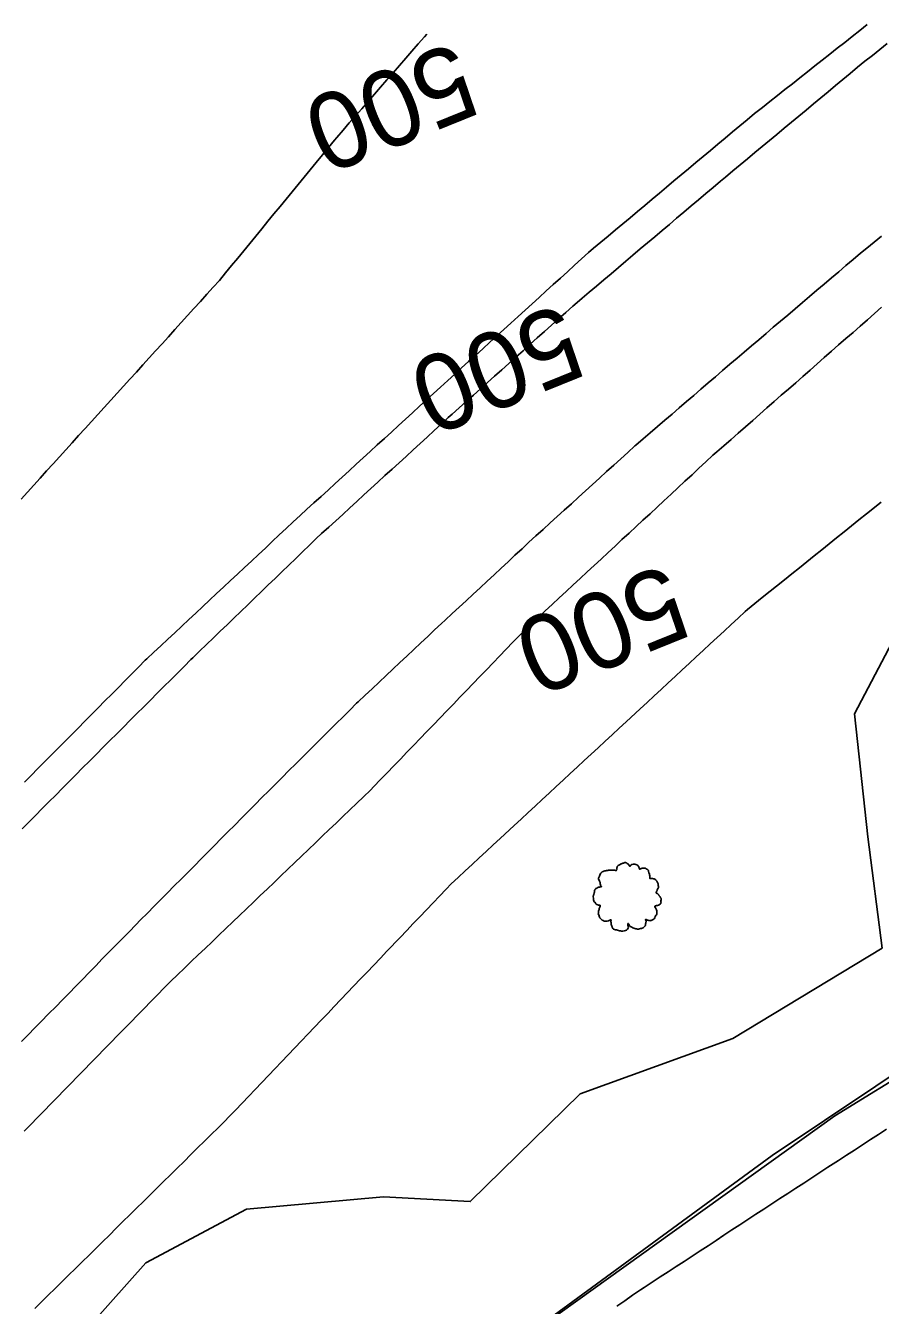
# Model space of a CAD drawing. Extents: x 1901471 to 1963503, y 756461 to 799997.
# Drawn here: x 1930256.8 to 1930346.4, y 773147.5 to 773281.7 of the extents above; entities that cross this region are included whole.
import ezdxf

# ---------------------------------------------------------------- set-up
doc = ezdxf.new("R2010")
doc.units = 0
for name, color, linetype in [('RD_EX_Fence_Other', 7, 'Continuous'), ('RD_EX_H2O', 7, 'Continuous'), ('RD_EX_Road', 7, 'Continuous'), ('RD_EX_VEG', 7, 'Continuous'), ('RD_HC_TX_Sta50', 7, 'Continuous')]:
    doc.layers.add(name, color=color, linetype=linetype)

# ---------------------------------------------------------------- blocks, each defined once
blk = doc.blocks.new('T2')
at = {"layer": 'RD_EX_VEG'}
for points in [[(0.05, 7.21), (-0.25, 7.24), (-0.57, 7.14), (-0.82, 7.04), (-1.05, 6.96), (-1.27, 6.86), (-1.57, 6.69), (-1.8, 6.49), (-1.92, 6.24), (-1.97, 6.01), (-2.02, 5.74), (-2.02, 5.56), (-2.15, 5.54), (-2.3, 5.56), (-2.55, 5.64), (-2.8, 5.64), (-3.05, 5.64), (-3.4, 5.61), (-3.75, 5.61), (-4.02, 5.56), (-4.35, 5.51), (-4.72, 5.39), (-5.07, 5.26), (-5.37, 5.01), (-5.62, 4.54), (-5.75, 4.19), (-5.9, 3.94), (-5.75, 3.49), (-5.57, 3.14), (-5.55, 2.94), (-5.47, 2.52), (-5.37, 2.29), (-5.25, 2.09), (-5.32, 2.07), (-5.7, 2.02), (-6, 1.92), (-6.42, 1.69), (-6.64, 1.47), (-6.74, 1.14), (-6.77, 0.79), (-6.87, 0.59), (-6.94, 0.32), (-6.97, 0.24), (-7.02, -0.08), (-6.92, -0.53), (-6.89, -0.88), (-6.77, -1.11), (-6.62, -1.28), (-6.44, -1.53), (-6.05, -1.76), (-5.72, -1.86), (-5.52, -1.88), (-5.7, -2.38), (-5.75, -2.73), (-5.87, -3.13), (-5.87, -3.21), (-5.92, -3.68), (-5.77, -4.01), (-5.7, -4.38), (-5.52, -4.61), (-5.25, -4.91), (-4.92, -5.13), (-4.42, -5.26), (-4.02, -5.23), (-3.45, -5.06), (-3.2, -4.98), (-3.22, -5.16), (-3.2, -5.53), (-3.2, -5.96), (-3.05, -6.28), (-2.95, -6.56), (-2.8, -6.81), (-2.47, -7.03), (-2.07, -7.11), (-1.65, -7.26), (-1.2, -7.33), (-0.7, -7.36), (-0.1, -7.21), (0.18, -7.08), (0.28, -6.91), (0.48, -6.53), (0.43, -6.31), (0.45, -5.71), (0.55, -5.88), (0.73, -6.23), (1.23, -6.53), (1.63, -6.71), (2.1, -6.86), (2.4, -6.93), (2.88, -6.86), (3.25, -6.78), (3.63, -6.66), (3.93, -6.38), (4.1, -6.11), (4.15, -5.83), (4.23, -5.46), (4.28, -5.28)], [(4.28, -5.28), (4.2, -5.11), (4.15, -4.86), (4.23, -4.88), (4.4, -4.93), (4.68, -5.06), (4.9, -5.13), (5.23, -5.11), (5.5, -5.01), (5.95, -4.73), (6.22, -4.26), (6.5, -3.86), (6.57, -3.53), (6.52, -3.31), (6.5, -2.81), (6.3, -2.56), (6.25, -2.43), (6.15, -2.03), (6.22, -1.98), (6.5, -1.93), (6.87, -1.81), (7.15, -1.68), (7.37, -1.51), (7.45, -1.28), (7.42, -0.88), (7.47, -0.48), (7.4, -0.33), (7.3, -0.18), (7.22, 0.02), (7.07, 0.17), (6.97, 0.32), (6.87, 0.42), (6.75, 0.57), (6.57, 0.69), (6.42, 0.74), (6.37, 0.89), (6.52, 1.09), (6.57, 1.19), (6.6, 1.42), (6.82, 1.77), (6.87, 2.17), (6.82, 2.59), (6.77, 2.87), (6.62, 3.14), (6.42, 3.39), (6.3, 3.56), (6.12, 3.69), (5.8, 3.81), (5.55, 3.86), (5.2, 3.86), (5, 3.91), (5.03, 3.96), (5.03, 4.11), (5.03, 4.39), (4.95, 4.84), (4.8, 5.34), (4.8, 5.36), (4.7, 5.61), (4.48, 5.81), (4.3, 5.91), (4.1, 6.04), (3.85, 6.06), (3.55, 6.06), (3.28, 6.01), (3.08, 5.91), (2.9, 5.79), (2.83, 5.94), (2.73, 6.24), (2.68, 6.39), (2.53, 6.56), (2.3, 6.76), (1.85, 6.89), (1.23, 6.81), (0.93, 6.61), (0.78, 6.44), (0.73, 6.56), (0.53, 6.76), (0.43, 6.94), (0.25, 7.06), (0.1, 7.16), (0, 7.21)]]:
    blk.add_spline(points, degree=3, dxfattribs=at)

msp = doc.modelspace()

# ---------------------------------------------------------------- linework, layer by layer
at = {"layer": 'RD_EX_Fence_Other'}
msp.add_lwpolyline([(1930791.03, 773402.61), (1930666.02, 773351.89), (1930618.5, 773332.02), (1930541.67, 773296.1), (1930521.46, 773284.25), (1930466.23, 773251.05), (1930433.12, 773228.79), (1930335.09, 773163.25), (1930304.27, 773140.65), (1930277.2, 773117.7), (1930251.25, 773094.99), (1930230.69, 773075.39), (1930202.12, 773046.67)], dxfattribs=at)
at = {"layer": 'RD_EX_H2O'}
for points in [[(1930256.35, 773232.04), (1930257.02, 773232.78), (1930257.69, 773233.52), (1930258.36, 773234.26), (1930259.03, 773235), (1930259.71, 773235.74), (1930260.38, 773236.48), (1930261.05, 773237.22), (1930261.72, 773237.96), (1930262.39, 773238.71), (1930263.06, 773239.45), (1930263.74, 773240.19), (1930264.41, 773240.93), (1930265.08, 773241.67), (1930265.75, 773242.41), (1930266.42, 773243.15), (1930267.09, 773243.89), (1930267.77, 773244.63), (1930268.44, 773245.37), (1930269.11, 773246.11), (1930269.78, 773246.85), (1930270.45, 773247.59), (1930271.13, 773248.33), (1930271.8, 773249.07), (1930272.47, 773249.82), (1930273.14, 773250.56), (1930273.81, 773251.3), (1930274.48, 773252.04), (1930275.16, 773252.78), (1930275.83, 773253.52), (1930276.5, 773254.26), (1930277.16, 773254.98), (1930277.79, 773255.76), (1930278.42, 773256.53), (1930279.06, 773257.3), (1930279.69, 773258.08), (1930280.33, 773258.85), (1930280.96, 773259.62), (1930280.96, 773259.62), (1930281.6, 773260.4), (1930282.23, 773261.17), (1930282.86, 773261.94), (1930283.5, 773262.71), (1930284.13, 773263.49), (1930284.77, 773264.26), (1930285.4, 773265.03), (1930286.03, 773265.81), (1930286.67, 773266.58), (1930287.3, 773267.35), (1930287.94, 773268.13), (1930288.57, 773268.9), (1930289.21, 773269.67), (1930289.45, 773269.97), (1930290.11, 773270.72), (1930290.76, 773271.48), (1930291.42, 773272.23), (1930292.08, 773272.98), (1930292.73, 773273.74), (1930293.39, 773274.49), (1930294.05, 773275.24), (1930294.71, 773276), (1930295.36, 773276.75), (1930296.02, 773277.51), (1930296.68, 773278.26), (1930297.33, 773279.01), (1930297.99, 773279.77), (1930298.65, 773280.52), (1930298.89, 773280.8)], [(1930257.78, 773147.18), (1930258.5, 773147.88), (1930259.21, 773148.59), (1930259.92, 773149.29), (1930260.63, 773149.99), (1930261.34, 773150.69), (1930262.05, 773151.39), (1930262.77, 773152.1), (1930263.48, 773152.8), (1930264.19, 773153.5), (1930264.9, 773154.2), (1930265.61, 773154.9), (1930266.32, 773155.61), (1930267.03, 773156.31), (1930267.75, 773157.01), (1930268.46, 773157.71), (1930269.17, 773158.41), (1930269.88, 773159.11), (1930270.59, 773159.82), (1930271.3, 773160.52), (1930272.02, 773161.22), (1930272.73, 773161.92), (1930273.44, 773162.62), (1930274.15, 773163.33), (1930274.86, 773164.03), (1930275.57, 773164.73), (1930276.29, 773165.43), (1930277, 773166.13), (1930277.71, 773166.84), (1930278.15, 773167.28), (1930278.84, 773168), (1930279.53, 773168.72), (1930280.22, 773169.45), (1930280.91, 773170.17), (1930281.6, 773170.89), (1930282.29, 773171.62), (1930282.98, 773172.34), (1930283.67, 773173.07), (1930284.36, 773173.79), (1930285.05, 773174.51), (1930285.74, 773175.24), (1930286.43, 773175.96), (1930287.12, 773176.68), (1930287.81, 773177.41), (1930288.5, 773178.13), (1930289.19, 773178.86), (1930291.95, 773181.75), (1930292.64, 773182.47), (1930293.33, 773183.2), (1930294.02, 773183.92), (1930294.71, 773184.64), (1930296.09, 773186.09), (1930296.78, 773186.82), (1930297.47, 773187.54), (1930298.16, 773188.26), (1930298.85, 773188.99), (1930299.54, 773189.71), (1930300.23, 773190.43), (1930300.92, 773191.16), (1930301.45, 773191.71), (1930302.18, 773192.39), (1930302.92, 773193.07), (1930303.65, 773193.75), (1930304.39, 773194.43), (1930305.12, 773195.11), (1930305.85, 773195.79), (1930306.59, 773196.47), (1930308.05, 773197.83), (1930308.79, 773198.51), (1930309.52, 773199.19), (1930310.25, 773199.87), (1930310.99, 773200.55), (1930311.72, 773201.23), (1930312.45, 773201.91), (1930313.19, 773202.59), (1930313.92, 773203.27), (1930314.65, 773203.95), (1930315.39, 773204.63), (1930316.12, 773205.3), (1930316.86, 773205.98), (1930317.59, 773206.66), (1930318.32, 773207.34), (1930319.06, 773208.02), (1930319.79, 773208.7), (1930321.26, 773210.06), (1930321.99, 773210.74), (1930322.72, 773211.42), (1930323.46, 773212.1), (1930324.19, 773212.78), (1930324.92, 773213.46), (1930325.66, 773214.14), (1930326.39, 773214.82), (1930327.12, 773215.5), (1930327.86, 773216.18), (1930327.86, 773216.18), (1930328.59, 773216.86), (1930329.32, 773217.54), (1930330.06, 773218.22), (1930330.79, 773218.9), (1930331.53, 773219.58), (1930332.26, 773220.26), (1930332.49, 773220.47), (1930333.27, 773221.1), (1930334.05, 773221.72), (1930336.39, 773223.6), (1930337.17, 773224.23), (1930337.95, 773224.85), (1930338.73, 773225.48), (1930339.51, 773226.11), (1930340.29, 773226.73), (1930341.07, 773227.36), (1930341.85, 773227.98), (1930342.63, 773228.61), (1930343.41, 773229.23), (1930344.19, 773229.86), (1930344.97, 773230.49), (1930346.52, 773231.74)]]:
    msp.add_lwpolyline(points, dxfattribs=at)
at = {"layer": 'RD_EX_Road'}
for points in [[(1930345.06, 773281.79), (1930344.28, 773281.17), (1930343.49, 773280.55), (1930342.71, 773279.93), (1930341.92, 773279.31), (1930341.14, 773278.69), (1930340.35, 773278.08), (1930339.57, 773277.46), (1930338.78, 773276.84), (1930338, 773276.22), (1930337.21, 773275.6), (1930336.43, 773274.98), (1930335.64, 773274.36), (1930334.86, 773273.74), (1930334.07, 773273.12), (1930333.24, 773272.46), (1930332.47, 773271.82), (1930331.7, 773271.18), (1930330.94, 773270.54), (1930330.17, 773269.89), (1930329.4, 773269.25), (1930328.63, 773268.61), (1930327.87, 773267.97), (1930327.1, 773267.33), (1930326.33, 773266.69), (1930325.57, 773266.04), (1930324.8, 773265.4), (1930324.03, 773264.76), (1930323.27, 773264.12), (1930322.5, 773263.48), (1930321.73, 773262.84), (1930320.97, 773262.19), (1930320.2, 773261.55), (1930319.43, 773260.91), (1930318.67, 773260.27), (1930317.9, 773259.63), (1930317.13, 773258.99), (1930316.36, 773258.34), (1930315.85, 773257.91), (1930315.11, 773257.24), (1930314.37, 773256.57), (1930313.63, 773255.89), (1930312.89, 773255.22), (1930312.15, 773254.55), (1930311.41, 773253.88), (1930310.67, 773253.2), (1930309.93, 773252.53), (1930309.19, 773251.86), (1930308.45, 773251.18), (1930307.71, 773250.51), (1930306.97, 773249.84), (1930306.23, 773249.17), (1930305.49, 773248.49), (1930304.75, 773247.82), (1930304.01, 773247.15), (1930303.27, 773246.48), (1930302.53, 773245.8), (1930301.82, 773245.15), (1930301.08, 773244.48), (1930300.34, 773243.8), (1930299.6, 773243.13), (1930298.86, 773242.45), (1930298.13, 773241.78), (1930297.39, 773241.1), (1930296.65, 773240.43), (1930295.91, 773239.75), (1930295.17, 773239.08), (1930294.44, 773238.4), (1930293.7, 773237.73), (1930292.96, 773237.05), (1930292.22, 773236.38), (1930291.49, 773235.7), (1930290.75, 773235.03), (1930290.01, 773234.35), (1930289.27, 773233.68), (1930288.53, 773233), (1930287.8, 773232.33), (1930287.06, 773231.65), (1930286.32, 773230.98), (1930285.62, 773230.33), (1930284.88, 773229.65), (1930284.15, 773228.97), (1930283.42, 773228.29), (1930282.69, 773227.6), (1930281.96, 773226.92), (1930281.23, 773226.24), (1930280.5, 773225.55), (1930279.77, 773224.87), (1930279.04, 773224.19), (1930278.31, 773223.51), (1930277.58, 773222.82), (1930276.85, 773222.14), (1930276.12, 773221.46), (1930275.39, 773220.78), (1930274.66, 773220.09), (1930273.93, 773219.41), (1930273.2, 773218.73), (1930272.47, 773218.04), (1930271.74, 773217.36), (1930271.01, 773216.68), (1930270.28, 773216), (1930269.54, 773215.31), (1930269.37, 773215.15), (1930268.67, 773214.44), (1930267.97, 773213.73), (1930267.26, 773213.02), (1930266.56, 773212.31), (1930265.86, 773211.6), (1930265.15, 773210.89), (1930264.45, 773210.18), (1930263.74, 773209.47), (1930263.04, 773208.76), (1930262.34, 773208.05), (1930261.63, 773207.34), (1930260.93, 773206.63), (1930260.22, 773205.92), (1930259.52, 773205.21), (1930258.82, 773204.5), (1930258.11, 773203.79), (1930257.41, 773203.08), (1930256.71, 773202.37)], [(1930256.46, 773197.47), (1930257.17, 773198.18), (1930257.87, 773198.89), (1930258.57, 773199.6), (1930259.28, 773200.31), (1930259.98, 773201.02), (1930260.69, 773201.73), (1930261.39, 773202.44), (1930262.1, 773203.15), (1930262.8, 773203.86), (1930263.51, 773204.57), (1930264.26, 773205.32), (1930264.97, 773206.03), (1930265.67, 773206.74), (1930266.38, 773207.45), (1930267.09, 773208.15), (1930267.8, 773208.86), (1930268.5, 773209.57), (1930269.21, 773210.27), (1930269.92, 773210.98), (1930270.62, 773211.69), (1930271.33, 773212.39), (1930272.04, 773213.1), (1930272.75, 773213.81), (1930273.45, 773214.51), (1930274.16, 773215.22), (1930274.35, 773215.41), (1930275.07, 773216.1), (1930275.79, 773216.8), (1930276.51, 773217.49), (1930277.23, 773218.19), (1930277.95, 773218.88), (1930278.67, 773219.58), (1930279.39, 773220.27), (1930280.11, 773220.96), (1930280.83, 773221.66), (1930281.55, 773222.35), (1930282.27, 773223.05), (1930282.99, 773223.74), (1930283.7, 773224.44), (1930284.42, 773225.13), (1930285.14, 773225.83), (1930285.86, 773226.52), (1930286.58, 773227.22), (1930287.3, 773227.91), (1930287.86, 773228.43), (1930288.6, 773229.1), (1930289.34, 773229.78), (1930290.08, 773230.45), (1930290.81, 773231.13), (1930291.55, 773231.81), (1930292.29, 773232.48), (1930293.03, 773233.16), (1930293.76, 773233.83), (1930294.5, 773234.51), (1930295.24, 773235.18), (1930295.98, 773235.86), (1930296.71, 773236.53), (1930297.45, 773237.21), (1930298.19, 773237.88), (1930298.93, 773238.56), (1930299.66, 773239.24), (1930300.4, 773239.91), (1930301.14, 773240.59), (1930301.53, 773240.94), (1930302.28, 773241.61), (1930303.02, 773242.28), (1930303.77, 773242.94), (1930304.51, 773243.61), (1930305.26, 773244.28), (1930306, 773244.94), (1930306.75, 773245.61), (1930307.49, 773246.28), (1930308.24, 773246.95), (1930308.98, 773247.61), (1930309.73, 773248.28), (1930310.47, 773248.95), (1930311.22, 773249.61), (1930311.96, 773250.28), (1930312.71, 773250.95), (1930313.45, 773251.62), (1930314.2, 773252.28), (1930314.4, 773252.45), (1930315.16, 773253.1), (1930315.92, 773253.75), (1930316.69, 773254.39), (1930317.45, 773255.04), (1930318.21, 773255.68), (1930318.98, 773256.33), (1930319.74, 773256.98), (1930320.5, 773257.62), (1930321.27, 773258.27), (1930322.03, 773258.91), (1930322.79, 773259.56), (1930323.56, 773260.21), (1930324.32, 773260.85), (1930325.08, 773261.5), (1930325.85, 773262.14), (1930326.61, 773262.79), (1930327.37, 773263.44), (1930328.14, 773264.08), (1930328.9, 773264.73), (1930329.66, 773265.37), (1930330.19, 773265.81), (1930330.96, 773266.45), (1930331.73, 773267.09), (1930332.5, 773267.73), (1930333.27, 773268.37), (1930334.04, 773269.01), (1930334.81, 773269.65), (1930335.58, 773270.29), (1930336.34, 773270.93), (1930337.11, 773271.56), (1930337.88, 773272.2), (1930338.65, 773272.84), (1930339.42, 773273.48), (1930340.19, 773274.12), (1930340.96, 773274.76), (1930341.73, 773275.4), (1930342.5, 773276.04), (1930343.27, 773276.68), (1930344.04, 773277.32), (1930344.82, 773277.95), (1930345.6, 773278.57), (1930346.38, 773279.2), (1930347.16, 773279.82)], [(1930346.57, 773259.63), (1930345.8, 773259), (1930345.02, 773258.37), (1930344.35, 773257.83), (1930343.59, 773257.18), (1930342.83, 773256.53), (1930342.07, 773255.88), (1930341.3, 773255.24), (1930340.54, 773254.59), (1930339.78, 773253.94), (1930339.02, 773253.29), (1930338.26, 773252.65), (1930337.49, 773252), (1930336.73, 773251.35), (1930335.97, 773250.7), (1930335.21, 773250.06), (1930334.45, 773249.41), (1930333.68, 773248.76), (1930332.92, 773248.11), (1930332.16, 773247.46), (1930331.42, 773246.84), (1930330.66, 773246.18), (1930329.9, 773245.53), (1930329.15, 773244.88), (1930328.39, 773244.23), (1930327.63, 773243.58), (1930326.87, 773242.92), (1930326.11, 773242.27), (1930325.35, 773241.62), (1930324.6, 773240.97), (1930323.84, 773240.31), (1930323.08, 773239.66), (1930322.32, 773239.01), (1930321.56, 773238.36), (1930320.81, 773237.71), (1930320.7, 773237.62), (1930319.96, 773236.94), (1930319.22, 773236.27), (1930318.48, 773235.6), (1930317.74, 773234.93), (1930317, 773234.26), (1930316.26, 773233.58), (1930315.52, 773232.91), (1930314.78, 773232.24), (1930314.04, 773231.57), (1930313.3, 773230.89), (1930312.56, 773230.22), (1930311.82, 773229.55), (1930311.08, 773228.88), (1930310.33, 773228.2), (1930309.6, 773227.52), (1930308.87, 773226.84), (1930308.13, 773226.16), (1930307.4, 773225.48), (1930306.67, 773224.8), (1930305.94, 773224.12), (1930305.2, 773223.44), (1930304.47, 773222.76), (1930303.74, 773222.08), (1930303, 773221.4), (1930302.27, 773220.72), (1930301.54, 773220.04), (1930300.8, 773219.36), (1930300.44, 773219.02), (1930299.71, 773218.34), (1930298.98, 773217.65), (1930298.26, 773216.97), (1930297.53, 773216.28), (1930296.8, 773215.6), (1930296.07, 773214.91), (1930295.34, 773214.23), (1930294.61, 773213.54), (1930293.89, 773212.86), (1930293.16, 773212.17), (1930292.43, 773211.49), (1930291.7, 773210.8), (1930291.52, 773210.64), (1930290.81, 773209.93), (1930290.11, 773209.22), (1930289.4, 773208.52), (1930288.69, 773207.81), (1930287.98, 773207.11), (1930287.27, 773206.4), (1930286.57, 773205.69), (1930285.86, 773204.99), (1930285.15, 773204.28), (1930284.44, 773203.58), (1930283.73, 773202.87), (1930283.02, 773202.16), (1930282.32, 773201.46), (1930281.61, 773200.75), (1930280.9, 773200.05), (1930280.15, 773199.3), (1930279.45, 773198.59), (1930278.75, 773197.88), (1930278.04, 773197.17), (1930277.34, 773196.46), (1930276.64, 773195.75), (1930275.93, 773195.04), (1930275.23, 773194.33), (1930274.52, 773193.62), (1930273.82, 773192.91), (1930273.12, 773192.2), (1930272.41, 773191.49), (1930271.71, 773190.78), (1930271.01, 773190.07), (1930270.3, 773189.36), (1930269.6, 773188.65), (1930268.89, 773187.94), (1930268.37, 773187.41), (1930267.67, 773186.7), (1930266.97, 773185.98), (1930266.27, 773185.27), (1930265.57, 773184.55), (1930264.87, 773183.84), (1930264.18, 773183.12), (1930263.48, 773182.41), (1930262.78, 773181.69), (1930262.08, 773180.98), (1930261.38, 773180.26), (1930260.68, 773179.55), (1930259.98, 773178.83), (1930259.28, 773178.12), (1930259.21, 773178.04), (1930258.51, 773177.33), (1930257.81, 773176.61), (1930257.11, 773175.9), (1930256.41, 773175.19)], [(1930346.57, 773252.17), (1930345.82, 773251.51), (1930345.07, 773250.85), (1930344.32, 773250.19), (1930343.57, 773249.53), (1930342.82, 773248.87), (1930342.06, 773248.21), (1930341.31, 773247.55), (1930340.56, 773246.89), (1930339.81, 773246.23), (1930339.06, 773245.57), (1930338.31, 773244.91), (1930337.56, 773244.25), (1930336.8, 773243.59), (1930336.05, 773242.93), (1930335.3, 773242.27), (1930334.55, 773241.61), (1930333.8, 773240.95), (1930333.05, 773240.29), (1930332.29, 773239.63), (1930331.54, 773238.97), (1930330.79, 773238.31), (1930330.04, 773237.65), (1930329.29, 773236.99), (1930328.89, 773236.64), (1930328.15, 773235.96), (1930327.42, 773235.28), (1930326.69, 773234.6), (1930325.95, 773233.92), (1930325.22, 773233.24), (1930324.49, 773232.56), (1930323.75, 773231.88), (1930323.02, 773231.2), (1930322.29, 773230.52), (1930321.55, 773229.84), (1930320.82, 773229.16), (1930320.09, 773228.48), (1930319.35, 773227.8), (1930318.62, 773227.12), (1930317.89, 773226.45), (1930317.15, 773225.77), (1930316.42, 773225.09), (1930315.69, 773224.41), (1930314.95, 773223.73), (1930314.22, 773223.05), (1930313.49, 773222.37), (1930312.75, 773221.69), (1930312.02, 773221.01), (1930311.29, 773220.33), (1930310.55, 773219.65), (1930309.82, 773218.97), (1930309.3, 773218.48), (1930308.6, 773217.76), (1930307.91, 773217.04), (1930307.22, 773216.32), (1930306.52, 773215.6), (1930305.83, 773214.88), (1930305.14, 773214.16), (1930304.44, 773213.44), (1930303.75, 773212.72), (1930303.05, 773212), (1930302.36, 773211.28), (1930301.67, 773210.56), (1930300.97, 773209.84), (1930300.28, 773209.12), (1930299.59, 773208.4), (1930298.89, 773207.68), (1930298.2, 773206.96), (1930297.51, 773206.24), (1930296.81, 773205.52), (1930296.12, 773204.8), (1930295.42, 773204.08), (1930294.73, 773203.36), (1930294.04, 773202.64), (1930293.34, 773201.92), (1930292.99, 773201.54), (1930292.26, 773200.85), (1930291.54, 773200.16), (1930290.82, 773199.47), (1930290.1, 773198.78), (1930289.38, 773198.09), (1930288.65, 773197.4), (1930287.93, 773196.7), (1930287.21, 773196.01), (1930286.49, 773195.32), (1930285.76, 773194.63), (1930285.04, 773193.94), (1930284.32, 773193.25), (1930283.6, 773192.56), (1930282.87, 773191.87), (1930282.15, 773191.17), (1930281.43, 773190.48), (1930280.71, 773189.79), (1930279.98, 773189.1), (1930279.26, 773188.41), (1930278.54, 773187.72), (1930277.82, 773187.03), (1930277.09, 773186.33), (1930276.37, 773185.64), (1930275.65, 773184.95), (1930274.93, 773184.26), (1930274.2, 773183.57), (1930273.48, 773182.88), (1930272.76, 773182.19), (1930272.06, 773181.52), (1930271.36, 773180.8), (1930270.66, 773180.09), (1930269.97, 773179.37), (1930269.27, 773178.66), (1930268.57, 773177.94), (1930267.87, 773177.23), (1930267.17, 773176.51), (1930266.47, 773175.8), (1930265.77, 773175.08), (1930265.07, 773174.37), (1930264.37, 773173.65), (1930263.68, 773172.94), (1930262.98, 773172.22), (1930262.28, 773171.51), (1930261.58, 773170.79), (1930260.88, 773170.08), (1930260.18, 773169.36), (1930259.48, 773168.65), (1930258.78, 773167.93), (1930258.09, 773167.22), (1930257.39, 773166.5), (1930256.69, 773165.79)], [(1930347.07, 773165.99), (1930346.23, 773165.44), (1930345.39, 773164.9), (1930344.55, 773164.35), (1930343.71, 773163.81), (1930342.87, 773163.26), (1930342.04, 773162.72), (1930341.2, 773162.17), (1930340.92, 773162), (1930340.09, 773161.45), (1930339.25, 773160.9), (1930338.41, 773160.35), (1930337.58, 773159.81), (1930336.74, 773159.26), (1930335.9, 773158.71), (1930335.07, 773158.16), (1930334.23, 773157.62), (1930333.39, 773157.07), (1930332.55, 773156.52), (1930331.72, 773155.97), (1930330.88, 773155.43), (1930330.04, 773154.88), (1930329.21, 773154.33), (1930328.37, 773153.78), (1930327.53, 773153.24), (1930326.7, 773152.69), (1930325.86, 773152.14), (1930325.02, 773151.6), (1930324.19, 773151.05), (1930323.35, 773150.5), (1930322.51, 773149.95), (1930321.68, 773149.41), (1930321.28, 773149.15), (1930320.46, 773148.58), (1930319.64, 773148.01), (1930318.82, 773147.43)]]:
    msp.add_lwpolyline(points, dxfattribs=at)
at = {"layer": 'RD_EX_VEG'}
for points in [[(1930206.42, 773094.68), (1930218.58, 773101.93), (1930229.37, 773112.44), (1930244.23, 773127.89), (1930252.3, 773132.81), (1930269.44, 773151.98), (1930279.97, 773157.62), (1930294.33, 773158.89), (1930303.44, 773158.41), (1930314.98, 773169.7), (1930330.97, 773175.49), (1930346.64, 773184.98), (1930345.13, 773196.63), (1930343.71, 773209.54), (1930349.09, 773219.78), (1930361.4, 773227.4), (1930380.59, 773235.46), (1930382.29, 773248.61), (1930386.84, 773257.89), (1930412.23, 773278.98), (1930431.83, 773291.19)], [(1930530.85, 773288.67), (1930494.99, 773267.05), (1930459.16, 773244.28), (1930421.53, 773218.67), (1930377.58, 773189.48), (1930341.67, 773167.41), (1930312.88, 773146.74), (1930286.53, 773126.47), (1930261.01, 773101.64), (1930232.02, 773071.7), (1930208.18, 773046.19)]]:
    msp.add_lwpolyline(points, dxfattribs=at)

# ---------------------------------------------------------------- block references
at = {"layer": 'RD_EX_VEG', "xscale": 0.4921259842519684, "yscale": 0.4921259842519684}
msp.add_blockref('T2', (1930319.78, 773190.38), dxfattribs=at)

# ---------------------------------------------------------------- texts
at = {"layer": 'RD_HC_TX_Sta50'}
for rotation, p in [(202.0132, (1930301.92, 773280.11)), (202.0142, (1930313.02, 773252.67)), (202.0132, (1930324.05, 773225.37))]:
    msp.add_text('500', height=8, rotation=rotation, dxfattribs=at).set_placement(p)

doc.saveas('drawing.dxf')
